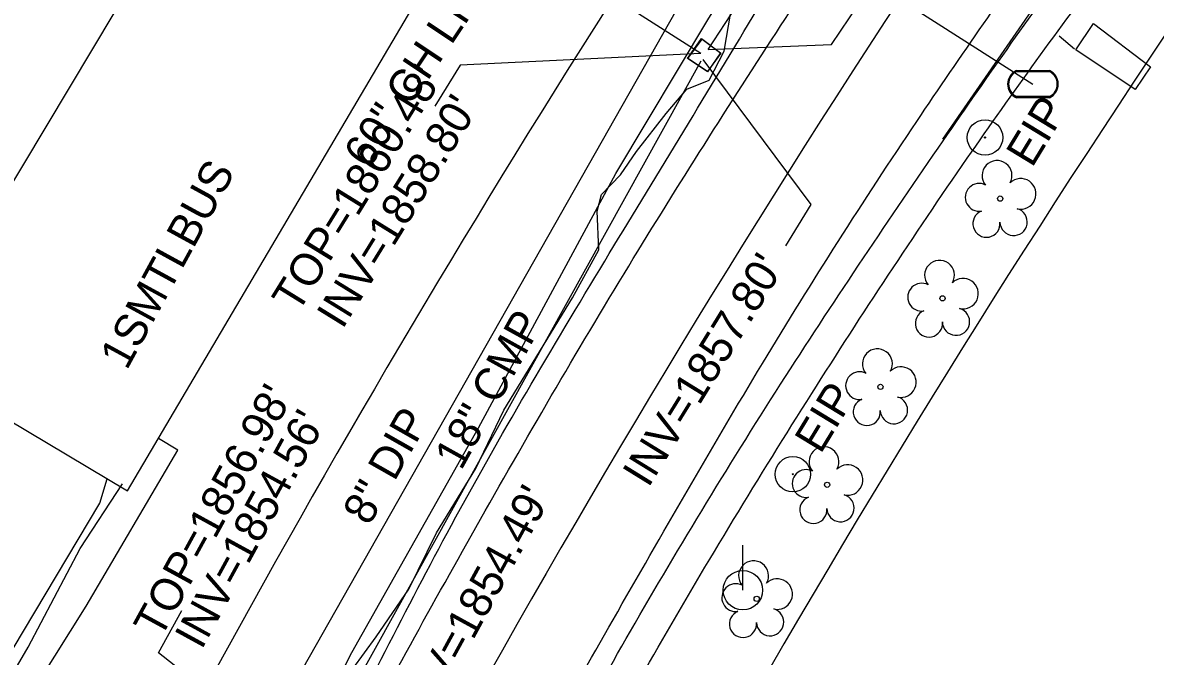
# Model space of a CAD drawing. Extents: x 553786 to 558838, y 502329 to 507342.
# Drawn here: x 557407.1 to 557548.1, y 506519.8 to 506598.6 of the extents above; entities that cross this region are included whole.
import ezdxf

# ---------------------------------------------------------------- set-up
doc = ezdxf.new("R2010")
doc.units = 0
for name, color, linetype in [('Exist Building Text', 7, 'Continuous'), ('Exist Other Culture Fence Line Text', 7, 'Continuous'), ('Exist Property Iron Pin Text', 7, 'Continuous'), ('Exist Structure Minor Drop Inlet', 7, 'Continuous'), ('Exist Structure Minor Drop Inlet Top Elevation', 7, 'Continuous'), ('Exist Structure Minor Pipes CMP 18 Inch', 7, 'Continuous'), ('Exist Structure Minor Pipes CMP 18 Inch Invert', 7, 'Continuous'), ('Exist Structure Minor Pipes CMP 18 Inch Leader', 7, 'Continuous'), ('Exist Structure Minor Pipes CMP 18 Inch Text', 7, 'Continuous'), ('Exist Structure Minor Pipes HDPE 12 Inch', 7, 'Continuous'), ('Exist Structure Minor Pipes HDPE 12 Inch Invert', 7, 'Continuous'), ('Exist Structure Minor Pipes HDPE 12 Inch Leader', 7, 'Continuous'), ('Exist Utilities Sanitary Sewer UG Line', 7, 'Continuous'), ('Exist Utilities Sanitary Sewer UG Line Text', 7, 'Continuous'), ('Exist Vegetation Tree CELL', 7, 'Continuous'), ('Prop CMT Slope Grass', 7, 'Continuous'), ('Prop Drainage Structure Drop Inlet Grate 840 16 Label', 7, 'Continuous'), ('Prop Drainage Structure Headwall CELL', 7, 'Continuous'), ('Prop Drainage Structure Pipe Alternate 24in', 7, 'Continuous'), ('Prop Drainage Structure Pipe Alternate 36in', 7, 'Continuous'), ('Prop Drainage Structure Pipe RCP 15in Class III Label', 7, 'Continuous'), ('Prop Drainage Structure Pipe RCP 15in Class IV', 7, 'Continuous'), ('Prop Drainage Structure Plot Symbol 50 Scale', 7, 'Continuous'), ('Prop Earthen Structure Tail Ditch Label', 7, 'Continuous'), ('Prop Earthen Structure V Ditch Lateral Detail Label', 7, 'Continuous'), ('Prop Erosion Rip Rap Pad Outlet for Jurisdictional Stream CELL', 7, 'Continuous'), ('Prop Erosion Rip Rap Single Stone CELL', 7, 'Continuous'), ('Prop Plan Preparation Cover Label', 7, 'Continuous'), ('Sheet Layout Plan Border', 7, 'Continuous')]:
    doc.layers.add(name, color=color, linetype=linetype)

# ---------------------------------------------------------------- blocks, each defined once
blk = doc.blocks.new('EXIST UTILITIES WATER METER')
at = {"layer": 'Prop Drainage Structure Drop Inlet Grate 840 16 Label'}
blk.add_line((0, 0), (0, 0), dxfattribs=at)
for points in [[(-0.0408, 0.034), (0.0408, 0.034)], [(-0.0408, 0.0312), (0.0408, 0.0312)], [(0.0408, -0.0312), (-0.0413, -0.0312)], [(0.0408, -0.034), (-0.0413, -0.034)]]:
    blk.add_lwpolyline(points, dxfattribs=at)
for centre, radius, start, end in [((-0.0261, -0.0001), 0.0371, 113.178, 245.9794), ((-0.0259, -0.0001), 0.0347, 115.3009, 243.7824), ((0.0259, 0), 0.0371, 293.6483, 66.3084), ((0.0261, 0), 0.0345, 295.1272, 64.8728)]:
    blk.add_arc(centre, radius, start, end, dxfattribs=at)
blk = doc.blocks.new('EXIST PROPERTY IRON PIN')
at = {"layer": 'Prop Drainage Structure Pipe RCP 15in Class IV'}
for radius in [0.0441, 0.00141]:
    blk.add_circle((0, 0), radius, dxfattribs=at)
blk = doc.blocks.new('EXIST UTILITIES POWER POLE')
at = {"layer": 'Prop Plan Preparation Cover Label'}
for q in [(0, 0.1125), (0, 0)]:
    blk.add_line((0, 0), q, dxfattribs=at)
blk.add_circle((0, 0), 0.049, dxfattribs=at)

msp = doc.modelspace()

# ---------------------------------------------------------------- linework, layer by layer
at = {"layer": 'Exist Structure Minor Drop Inlet'}
for points in [[(557491.56, 506596.6), (557493.96, 506594.83), (557492.33, 506592.47), (557489.84, 506594.11), (557491.56, 506596.6)], [(557491.65, 506596.54), (557493.98, 506594.81), (557492.31, 506592.52), (557489.9, 506594.14), (557491.65, 506596.54)]]:
    msp.add_lwpolyline(points, dxfattribs=at)
at = {"layer": 'Exist Structure Minor Pipes CMP 18 Inch'}
for p, q in [((557492.43, 506595.26), (557585.55, 506739.21)), ((557442.57, 506505.6), (557491.54, 506593.85))]:
    msp.add_line(p, q, dxfattribs=at)
at = {"layer": 'Exist Structure Minor Pipes CMP 18 Inch Leader'}
for points in [[(557492.43, 506595.26), (557507.76, 506595.88), (557511.11, 506600.86)], [(557491.76, 506594.01), (557505.2, 506575.95), (557502.05, 506570.84)], [(557442.57, 506505.6), (557424.02, 506520.21), (557426.9, 506525.47)]]:
    msp.add_lwpolyline(points, dxfattribs=at)
at = {"layer": 'Exist Structure Minor Pipes HDPE 12 Inch'}
msp.add_line((557491.48, 506594.74), (557441.33, 506626.82), dxfattribs=at)
at = {"layer": 'Exist Structure Minor Pipes HDPE 12 Inch Leader'}
msp.add_lwpolyline([(557491.48, 506594.74), (557461.55, 506593.28), (557458.4, 506588.18)], dxfattribs=at)
at = {"layer": 'Exist Utilities Sanitary Sewer UG Line'}
msp.add_line((557537.4, 506686.39), (557428.79, 506495.1), dxfattribs=at)
at = {"layer": 'Exist Vegetation Tree CELL'}
for p, q in [((557528.75, 506576.7), (557528.75, 506576.7)), ((557521.58, 506564.29), (557521.58, 506564.29)), ((557513.85, 506553.28), (557513.85, 506553.28)), ((557507.21, 506541.1), (557507.21, 506541.1)), ((557498.45, 506526.91), (557498.45, 506526.91))]:
    msp.add_line(p, q, dxfattribs=at)
for centre in [(557528.75, 506576.7), (557521.58, 506564.29), (557513.85, 506553.28), (557507.21, 506541.1), (557498.45, 506526.91)]:
    msp.add_circle(centre, 0.326, dxfattribs=at)
for centre, radius, start, end in [((557528.36, 506579.57), 1.86, 330.1651, 219.7134), ((557526.14, 506576.85), 1.73, 62.6636, 279.3457), ((557531.3, 506577.29), 1.9, 257.1011, 134.1999), ((557527.04, 506573.58), 1.69, 111.5671, 6.231), ((557530.42, 506573.8), 1.7, 181.2822, 74.56), ((557521.2, 506567.16), 1.86, 330.1651, 219.7134), ((557524.13, 506564.88), 1.9, 257.1011, 134.1999), ((557518.98, 506564.44), 1.73, 62.6636, 279.3457), ((557519.88, 506561.17), 1.69, 111.5671, 6.231), ((557523.25, 506561.39), 1.7, 181.2822, 74.56), ((557513.47, 506556.15), 1.86, 330.1651, 219.7134), ((557516.4, 506553.87), 1.9, 257.1011, 134.1999), ((557511.25, 506553.43), 1.73, 62.6636, 279.3457), ((557512.15, 506550.16), 1.69, 111.5671, 6.231), ((557515.53, 506550.38), 1.7, 181.2822, 74.56), ((557506.82, 506543.97), 1.86, 330.1651, 219.7134), ((557504.6, 506541.25), 1.73, 62.6636, 279.3457), ((557509.76, 506541.69), 1.9, 257.1011, 134.1999), ((557505.5, 506537.98), 1.69, 111.5671, 6.231), ((557508.88, 506538.2), 1.7, 181.2822, 74.56), ((557498.06, 506529.78), 1.86, 330.1651, 219.7134), ((557495.84, 506527.06), 1.73, 62.6636, 279.3457), ((557501, 506527.5), 1.9, 257.1011, 134.1999), ((557496.74, 506523.79), 1.69, 111.5671, 6.231), ((557500.12, 506524.01), 1.7, 181.2822, 74.56)]:
    msp.add_arc(centre, radius, start, end, dxfattribs=at)
at = {"layer": 'Prop CMT Slope Grass'}
msp.add_lwpolyline([(557397.03, 506502.54), (557407.79, 506520.9), (557414.28, 506533.17), (557419.53, 506541.21)], dxfattribs=at)
at = {"layer": 'Prop Drainage Structure Headwall CELL'}
msp.add_spline([(557349.66, 506285.99), (557356.68, 506304.83), (557369.49, 506338.98), (557383.09, 506372.99), (557398.1, 506408.04), (557412.26, 506438.22), (557428.64, 506471.13), (557445.79, 506503.68), (557462.92, 506534.76), (557481.94, 506567.34), (557500.9, 506597.37), (557518.14, 506623.31), (557536.7, 506650.1), (557557.52, 506678.2), (557580.81, 506708.65), (557602.41, 506735.48)], degree=3, dxfattribs=at)
at = {"layer": 'Prop Drainage Structure Pipe Alternate 24in'}
msp.add_line((557500.42, 506611.6), (557532.83, 506590.95), dxfattribs=at)
msp.add_lwpolyline([(557334.28, 506253.81), (557345.34, 506290.62), (557355.95, 506319.66), (557370.13, 506353.14), (557379.65, 506378.44), (557408.54, 506444.43), (557427.28, 506479.22), (557448.08, 506520.22), (557463.83, 506548.19), (557480.9, 506579.81), (557492.48, 506599.14), (557512.39, 506630.4), (557529.4, 506656.04), (557546.93, 506683.92), (557554.1, 506695.11), (557566.49, 506716.19), (557578.37, 506734.76), (557607.47, 506771.01), (557621.79, 506787.41), (557650.64, 506816.83), (557667.59, 506835.37), (557687, 506857.4)], dxfattribs=at)
at = {"layer": 'Prop Drainage Structure Pipe Alternate 36in'}
msp.add_lwpolyline([(557441.8, 506507.68), (557446.72, 506516.2), (557451.08, 506522.18), (557455.14, 506528.1), (557458.59, 506535.11), (557463.51, 506543.14), (557466.98, 506550.38), (557475.52, 506564.34), (557478.79, 506570.31), (557478.6, 506575.12), (557479.13, 506577.22), (557481.5, 506579.65), (557483.48, 506582.58), (557487.17, 506587.27), (557489.74, 506590.32), (557492.52, 506591.44), (557494.4, 506595.03), (557495.23, 506599.88), (557498.83, 506604.04), (557501, 506604.98)], dxfattribs=at)
for points in [[(557458.26, 506483.24), (557463.71, 506493.97), (557480.58, 506524.31), (557499.16, 506556.18), (557518.36, 506586.29), (557535.08, 506610.54), (557553.95, 506637.31), (557574.52, 506663.81), (557596.8, 506691.59)], [(557409.9, 506439.42), (557426.44, 506472.14), (557444.06, 506504.63), (557460.46, 506536.07), (557479.53, 506568.9), (557498.01, 506599.39), (557514.48, 506626.27), (557533.16, 506652.41), (557550.86, 506675.31)]]:
    msp.add_spline(points, degree=3, dxfattribs=at)
at = {"layer": 'Prop Drainage Structure Pipe RCP 15in Class III Label'}
for radius, start in [(1402.39, 139.65), (1462.39, 142.91617)]:
    msp.add_arc((558713.49, 505815.19), radius, start, 158.42006, dxfattribs=at)
at = {"layer": 'Prop Drainage Structure Plot Symbol 50 Scale'}
for p, q in [((557538, 506595.3), (557536.09, 506596.89)), ((557426.43, 506545.41), (557424, 506546.87))]:
    msp.add_line(p, q, dxfattribs=at)
msp.add_lwpolyline([(557444.25, 506505.75), (557441.15, 506507.58), (557432.19, 506499.14), (557423.29, 506504.08), (557407.22, 506513.55), (557415.01, 506526.01), (557426.43, 506545.41)], dxfattribs=at)
for points in [[(557460.49, 506481.98), (557466.14, 506492.68), (557482.75, 506522.9), (557502.05, 506554.58), (557521.67, 506583.9), (557538.82, 506607.98), (557558.64, 506633.42), (557579.68, 506659.52), (557602.79, 506687.14)], [(557464.06, 506480.18), (557469.6, 506490.76), (557486.18, 506520.89), (557505.3, 506552.45), (557524.65, 506581.72), (557542.04, 506605.77), (557561.69, 506631.08), (557582.7, 506657), (557605.66, 506684.42)]]:
    msp.add_spline(points, degree=3, dxfattribs=at)
at = {"layer": 'Prop Earthen Structure Tail Ditch Label'}
msp.add_lwpolyline([(557538.16, 506595.21), (557540.35, 506598.47), (557547.44, 506593.08), (557545.54, 506590.28), (557538.16, 506595.21)], dxfattribs=at)
at = {"layer": 'Prop Earthen Structure V Ditch Lateral Detail Label'}
msp.add_lwpolyline([(557418.61, 506490.19), (557409.96, 506494.07), (557395.54, 506503.13), (557403.17, 506516.23), (557416.71, 506538.81), (557417.6, 506541.85)], dxfattribs=at)
at = {"layer": 'Prop Erosion Rip Rap Pad Outlet for Jurisdictional Stream CELL'}
msp.add_lwpolyline([(557420.15, 506540.33), (557458.94, 506606.11), (557432.04, 506622.29), (557429.5, 506618.31), (557425.7, 506620.57), (557420.03, 506612.31), (557424.37, 506609.73), (557392.64, 506556.72)], close=True, dxfattribs=at)
at = {"layer": 'Prop Erosion Rip Rap Single Stone CELL'}
msp.add_line((557521.62, 506584.09), (557534.43, 506602.67), dxfattribs=at)
at = {"layer": 'Sheet Layout Plan Border'}
msp.add_arc((558713.49, 505815.19), 1432.39, 139.65, 158.42006, dxfattribs=at)

# ---------------------------------------------------------------- block references
at = {"layer": 'Prop Drainage Structure Drop Inlet Grate 840 16 Label', "xscale": 50, "yscale": 50}
msp.add_blockref('EXIST UTILITIES WATER METER', (557532.83, 506590.95), dxfattribs=at)
at = {"layer": 'Prop Drainage Structure Pipe RCP 15in Class IV', "xscale": 50, "yscale": 50}
for p in [(557526.86, 506584.3), (557502.95, 506542.41)]:
    msp.add_blockref('EXIST PROPERTY IRON PIN', p, dxfattribs=at)
at = {"layer": 'Prop Plan Preparation Cover Label', "xscale": 50, "yscale": 50}
msp.add_blockref('EXIST UTILITIES POWER POLE', (557496.73, 506527.98), dxfattribs=at)

# ---------------------------------------------------------------- texts
at = {"layer": 'Exist Building Text'}
msp.add_text('1SMTLBUS', height=4, rotation=61.3336, dxfattribs=at).set_placement((557420.06, 506555.25))
at = {"layer": 'Exist Other Culture Fence Line Text'}
msp.add_text('60" CH LK', height=4, rotation=56.3342, dxfattribs=at).set_placement((557450.16, 506580.25))
at = {"layer": 'Exist Property Iron Pin Text'}
for p in [(557532.71, 506580.43), (557506.39, 506544.82)]:
    msp.add_text('EIP', height=4, rotation=58.7051, dxfattribs=at).set_placement(p)
at = {"layer": 'Exist Structure Minor Drop Inlet Top Elevation'}
for s, rotation, p in [("TOP=1860.48'", 58.3277, (557441.34, 506562.31)), ("TOP=1856.98'", 61.3336, (557424.26, 506521.82))]:
    msp.add_text(s, height=4, rotation=rotation, dxfattribs=at).set_placement(p)
at = {"layer": 'Exist Structure Minor Pipes CMP 18 Inch Invert'}
for s, rotation, p in [("INV=1857.80'", 58.3277, (557484.96, 506540.62)), ("INV=1854.56'", 61.3336, (557429.37, 506520.47)), ("INV=1854.49'", 61.3336, (557457.36, 506511.1))]:
    msp.add_text(s, height=4, rotation=rotation, dxfattribs=at).set_placement(p)
at = {"layer": 'Exist Structure Minor Pipes CMP 18 Inch Text'}
msp.add_text('18" CMP', height=4, rotation=60.9775, dxfattribs=at).set_placement((557461.67, 506542.77))
at = {"layer": 'Exist Structure Minor Pipes HDPE 12 Inch Invert'}
msp.add_text("INV=1858.80'", height=4, rotation=58.3277, dxfattribs=at).set_placement((557446.9, 506560.34))
at = {"layer": 'Exist Utilities Sanitary Sewer UG Line Text'}
msp.add_text('8" DIP', height=4, rotation=60.4145, dxfattribs=at).set_placement((557450.22, 506535.88))

doc.saveas('drawing.dxf')
